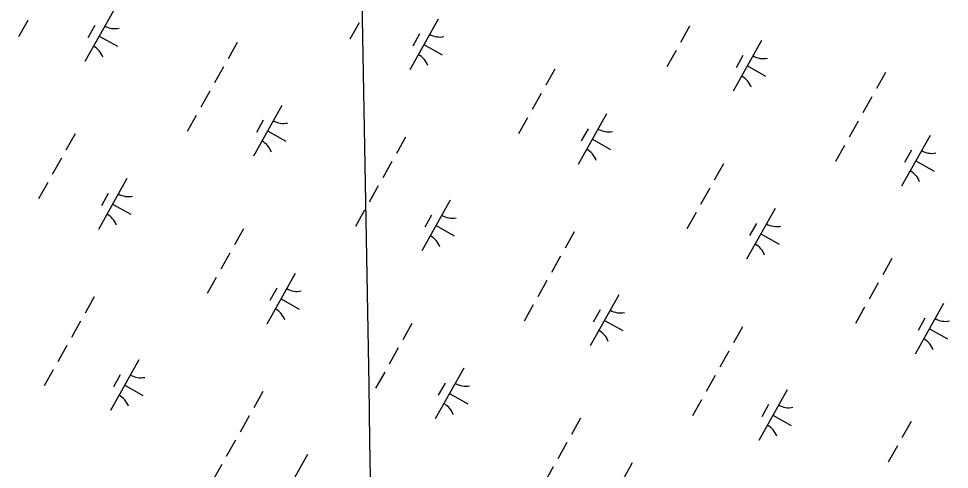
# Model space of a CAD drawing. Extents: x 3913936 to 3933962, y 195330 to 217741.
# Drawn here: x 3919637 to 3920438, y 203019 to 203406 of the extents above; entities that cross this region are included whole.
import ezdxf

# ---------------------------------------------------------------- set-up
doc = ezdxf.new("R2010")
doc.units = 0
doc.layers.add('V-GRID-MAJR', color=7, linetype='Continuous')
doc.layers.add('V-WETL-SWMP', color=7, linetype='Continuous')

msp = doc.modelspace()

# ---------------------------------------------------------------- linework, layer by layer
at = {"layer": 'V-GRID-MAJR'}
msp.add_spline([(3920014.7, 198709.06), (3920000.19, 199540.18), (3919894.41, 205600.25), (3919878.24, 206526.86)], degree=3, dxfattribs=at)
at = {"layer": 'V-WETL-SWMP'}
for p, q in [((3919718.14, 203413.19), (3919693.64, 203369.6)), ((3919644.45, 203404.62), (3919636.61, 203390.67)), ((3919929.64, 203402.61), (3919921.8, 203388.66)), ((3919997.74, 203405.97), (3919973.24, 203362.38)), ((3919702.1, 203400.4), (3919696.22, 203389.94)), ((3919981.7, 203393.18), (3919975.82, 203382.72)), ((3920214.18, 203399.77), (3920206.34, 203385.82)), ((3919705.89, 203391.39), (3919721.58, 203382.57)), ((3919824.73, 203385.87), (3919816.89, 203371.92)), ((3920276.11, 203387.42), (3920251.61, 203343.83)), ((3919985.49, 203384.17), (3920001.18, 203375.35)), ((3920202.42, 203378.85), (3920194.58, 203364.9)), ((3920260.07, 203374.64), (3920254.19, 203364.17)), ((3919812.97, 203364.95), (3919805.13, 203351)), ((3920098.16, 203362.94), (3920090.32, 203348.99)), ((3920263.86, 203365.62), (3920279.55, 203356.8)), ((3920382.7, 203360.1), (3920374.86, 203346.16)), ((3919801.21, 203344.03), (3919793.37, 203330.08)), ((3920086.4, 203342.02), (3920078.56, 203328.07)), ((3920370.94, 203339.18), (3920363.1, 203325.23)), ((3919863.14, 203331.68), (3919838.64, 203288.09)), ((3919789.45, 203323.11), (3919781.61, 203309.16)), ((3920074.64, 203321.1), (3920066.8, 203307.15)), ((3920142.74, 203324.46), (3920118.24, 203280.87)), ((3919847.1, 203318.89), (3919841.22, 203308.43)), ((3920359.18, 203318.26), (3920351.34, 203304.31)), ((3919685.19, 203307.2), (3919677.35, 203293.25)), ((3919850.89, 203309.88), (3919866.58, 203301.06)), ((3920126.7, 203311.68), (3920120.82, 203301.22)), ((3920421.1, 203305.91), (3920396.6, 203262.32)), ((3919969.73, 203304.36), (3919961.89, 203290.41)), ((3920130.49, 203302.66), (3920146.18, 203293.84)), ((3920347.42, 203297.34), (3920339.58, 203283.39)), ((3920405.07, 203293.13), (3920399.19, 203282.67)), ((3919673.43, 203286.28), (3919665.59, 203272.33)), ((3919957.97, 203283.44), (3919950.13, 203269.49)), ((3920243.16, 203281.43), (3920235.32, 203267.49)), ((3920408.85, 203284.12), (3920424.55, 203275.29)), ((3919661.67, 203265.36), (3919653.83, 203251.41)), ((3919729.77, 203268.72), (3919705.27, 203225.13)), ((3919946.21, 203262.52), (3919938.37, 203248.57)), ((3920231.4, 203260.51), (3920223.56, 203246.56)), ((3919713.73, 203255.94), (3919707.85, 203245.47)), ((3920008.14, 203250.17), (3919983.63, 203206.58)), ((3919717.52, 203246.92), (3919733.21, 203238.1)), ((3919934.45, 203241.6), (3919926.61, 203227.65)), ((3920287.74, 203242.95), (3920263.24, 203199.36)), ((3919992.1, 203237.39), (3919986.22, 203226.93)), ((3920219.64, 203239.59), (3920211.8, 203225.64)), ((3919830.19, 203225.69), (3919822.35, 203211.74)), ((3919995.89, 203228.37), (3920011.58, 203219.55)), ((3920271.7, 203230.17), (3920265.82, 203219.71)), ((3920114.73, 203222.85), (3920106.89, 203208.91)), ((3920275.49, 203221.16), (3920291.18, 203212.34)), ((3919818.43, 203204.77), (3919810.59, 203190.82)), ((3920102.97, 203201.93), (3920095.13, 203187.98)), ((3920388.16, 203199.92), (3920380.32, 203185.98)), ((3919874.77, 203187.21), (3919850.27, 203143.62)), ((3919806.67, 203183.85), (3919798.83, 203169.9)), ((3920091.21, 203181.01), (3920083.37, 203167.06)), ((3920376.4, 203179), (3920368.56, 203165.06)), ((3919858.73, 203174.43), (3919852.85, 203163.97)), ((3919701.76, 203167.11), (3919693.92, 203153.16)), ((3919862.52, 203165.41), (3919878.21, 203156.59)), ((3920153.13, 203168.66), (3920128.63, 203125.07)), ((3920432.73, 203161.44), (3920408.23, 203117.85)), ((3920079.45, 203160.09), (3920071.61, 203146.14)), ((3920137.1, 203155.88), (3920131.22, 203145.42)), ((3920364.64, 203158.08), (3920356.8, 203144.13)), ((3919690, 203146.19), (3919682.16, 203132.24)), ((3920140.88, 203146.87), (3920156.57, 203138.04)), ((3920416.7, 203148.66), (3920410.82, 203138.2)), ((3919975.19, 203144.18), (3919967.35, 203130.24)), ((3920259.73, 203141.34), (3920251.89, 203127.4)), ((3920420.48, 203139.65), (3920436.17, 203130.83)), ((3919678.24, 203125.27), (3919670.4, 203111.32)), ((3919963.43, 203123.26), (3919955.59, 203109.31)), ((3919740.16, 203112.92), (3919715.66, 203069.33)), ((3920247.96, 203120.42), (3920240.12, 203106.48)), ((3920019.77, 203105.7), (3919995.26, 203062.11)), ((3919666.48, 203104.35), (3919658.64, 203090.4)), ((3919724.13, 203100.14), (3919718.25, 203089.68)), ((3919951.67, 203102.34), (3919943.83, 203088.39)), ((3920236.2, 203099.5), (3920228.36, 203085.55)), ((3919727.91, 203091.12), (3919743.6, 203082.3)), ((3920003.73, 203092.92), (3919997.85, 203082.46)), ((3919846.76, 203085.6), (3919838.92, 203071.66)), ((3920007.51, 203083.91), (3920023.21, 203075.09)), ((3920298.13, 203087.15), (3920273.63, 203043.56)), ((3920224.44, 203078.58), (3920216.6, 203064.63)), ((3920282.1, 203074.37), (3920276.22, 203063.91)), ((3919835, 203064.68), (3919827.16, 203050.73)), ((3920285.88, 203065.36), (3920301.57, 203056.54)), ((3920120.19, 203062.67), (3920112.35, 203048.73)), ((3920404.72, 203059.83), (3920396.88, 203045.89)), ((3919823.24, 203043.76), (3919815.39, 203029.81)), ((3920108.43, 203041.75), (3920100.59, 203027.81)), ((3920392.96, 203038.91), (3920385.12, 203024.97)), ((3919885.16, 203031.41), (3919860.66, 202987.82)), ((3919811.47, 203022.84), (3919803.63, 203008.89)), ((3920096.67, 203020.83), (3920088.83, 203006.88)), ((3920164.76, 203024.19), (3920140.26, 202980.6))]:
    msp.add_line(p, q, dxfattribs=at)
for centre, start, end in [((3919719.63, 203415.35), 239.88608, 281.42974), ((3919999.23, 203408.14), 239.88608, 281.42974), ((3919692.56, 203367.2), 19.88608, 61.42973), ((3919972.16, 203359.98), 19.88608, 61.42973), ((3920277.6, 203389.59), 239.88608, 281.42974), ((3920250.53, 203341.43), 19.88608, 61.42973), ((3919864.63, 203333.85), 239.88608, 281.42974), ((3920144.23, 203326.63), 239.88608, 281.42974), ((3919837.56, 203285.69), 19.88608, 61.42973), ((3920117.16, 203278.47), 19.88608, 61.42973), ((3920422.6, 203308.08), 239.88608, 281.42974), ((3920395.53, 203259.92), 19.88608, 61.42973), ((3919731.26, 203270.89), 239.88608, 281.42974), ((3919704.19, 203222.73), 19.88608, 61.42973), ((3920009.63, 203252.34), 239.88608, 281.42974), ((3920289.23, 203245.12), 239.88608, 281.42974), ((3919982.56, 203204.18), 19.88608, 61.42973), ((3920262.16, 203196.96), 19.88608, 61.42973), ((3919876.26, 203189.38), 239.88608, 281.42974), ((3919849.19, 203141.22), 19.88608, 61.42973), ((3920154.63, 203170.83), 239.88608, 281.42974), ((3920434.23, 203163.61), 239.88608, 281.42974), ((3920127.55, 203122.67), 19.88608, 61.42973), ((3920407.16, 203115.45), 19.88608, 61.42973), ((3919741.66, 203115.09), 239.88608, 281.42974), ((3920021.26, 203107.87), 239.88608, 281.42974), ((3919714.59, 203066.93), 19.88608, 61.42973), ((3919994.19, 203059.71), 19.88608, 61.42973), ((3920299.62, 203089.32), 239.88608, 281.42974), ((3920272.55, 203041.16), 19.88608, 61.42973)]:
    msp.add_arc(centre, 17.62, start, end, dxfattribs=at)

doc.saveas('drawing.dxf')
